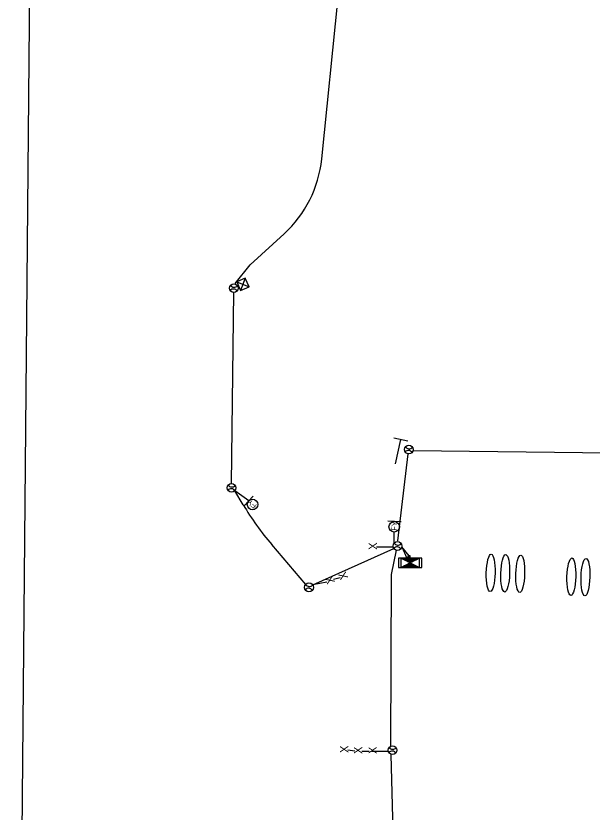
# Model space of a CAD drawing. Extents: x 601462 to 605493, y 331960 to 402715.
# Drawn here: x 602360 to 602853, y 365763 to 366444 of the extents above; entities that cross this region are included whole.
import ezdxf

# ---------------------------------------------------------------- set-up
doc = ezdxf.new("R2010")
doc.units = 0
for name, color, linetype in [('P_FTMS', 7, 'Continuous'), ('P_FTMSConduit', 7, 'Continuous'), ('P_MISC_TXT_1B (Construction)', 7, 'Continuous')]:
    doc.layers.add(name, color=color, linetype=linetype)

# ---------------------------------------------------------------- blocks, each defined once
blk = doc.blocks.new('FTMS_FERA')
at = {"layer": 'P_FTMS'}
for p, q in [((-65.1, 36.6), (-65.1, -36.6)), ((65.1, 0), (-65.1, 0))]:
    blk.add_line(p, q, dxfattribs=at)
blk = doc.blocks.new('FMB')
at = {"layer": 'P_FTMS'}
for p, q in [((24.4, -24.4), (-24.4, 24.4)), ((-24.4, -24.4), (24.4, 24.4))]:
    blk.add_line(p, q, dxfattribs=at)
blk.add_lwpolyline([(24.4, -24.4), (24.4, 24.4), (-24.4, 24.4), (-24.4, -24.4)], close=True, dxfattribs=at)
blk = doc.blocks.new('FTMS_FCB')
at = {"layer": 'P_FTMS'}
for p, q in [((-48.3, 24.1), (-48, 24.4)), ((-45.5, 22.7), (-47.1, 24.4)), ((-46.9, 23.4), (-46, 24.4)), ((-45.5, 22.8), (-43.9, 24.4)), ((-41.4, 20.7), (-45.1, 24.4)), ((-44.1, 22.1), (-41.8, 24.4)), ((-37.2, 18.6), (-43, 24.4)), ((-42.8, 21.4), (-39.8, 24.4)), ((-41.4, 20.7), (-37.7, 24.4)), ((-33.1, 16.5), (-40.9, 24.4)), ((-40, 20), (-35.6, 24.4)), ((-29, 14.5), (-38.9, 24.4)), ((-38.6, 19.3), (-33.6, 24.4)), ((-37.2, 18.6), (-31.5, 24.4)), ((-24.8, 12.4), (-36.8, 24.4)), ((-35.9, 17.9), (-29.4, 24.4)), ((-20.7, 10.3), (-34.7, 24.4)), ((-34.5, 17.2), (-27.3, 24.4)), ((-33.1, 16.5), (-25.3, 24.4)), ((-16.5, 8.3), (-32.7, 24.4)), ((-31.7, 15.9), (-23.2, 24.4)), ((-12.4, 6.2), (-30.6, 24.4)), ((-30.3, 15.2), (-21.1, 24.4)), ((-29, 14.5), (-19.1, 24.4)), ((-8.3, 4.1), (-28.5, 24.4)), ((-27.6, 13.8), (-17, 24.4)), ((-4.1, 2.1), (-26.4, 24.4)), ((-26.2, 13.1), (-14.9, 24.4)), ((-24.8, 12.4), (-12.9, 24.4)), ((0, 0), (-24.4, 24.4)), ((-24.4, -24.4), (0, 0)), ((-23.5, 11.7), (-10.8, 24.4)), ((1.4, 0.7), (-22.3, 24.4)), ((-22.1, 11), (-8.7, 24.4)), ((-20.7, 10.3), (-6.7, 24.4)), ((2.8, 1.4), (-20.2, 24.4)), ((-19.3, 9.7), (-4.6, 24.4)), ((4.1, 2.1), (-18.2, 24.4)), ((-17.9, 9), (-2.5, 24.4)), ((-16.6, 8.3), (-0.4, 24.4)), ((5.5, 2.8), (-16.1, 24.4)), ((-15.2, 7.6), (1.6, 24.4)), ((6.9, 3.4), (-14, 24.4)), ((-13.8, 6.9), (3.7, 24.4)), ((-12.4, 6.2), (5.8, 24.4)), ((8.3, 4.1), (-12, 24.4)), ((-11, 5.5), (7.8, 24.4)), ((9.7, 4.8), (-9.9, 24.4)), ((-9.7, 4.8), (9.9, 24.4)), ((-8.3, 4.1), (12, 24.4)), ((11, 5.5), (-7.8, 24.4)), ((-6.9, 3.4), (14, 24.4)), ((12.4, 6.2), (-5.8, 24.4)), ((-5.5, 2.8), (16.1, 24.4)), ((-4.1, 2.1), (18.2, 24.4)), ((13.8, 6.9), (-3.7, 24.4)), ((-2.8, 1.4), (20.2, 24.4)), ((15.2, 7.6), (-1.6, 24.4)), ((-1.4, 0.7), (22.3, 24.4)), ((0, 0), (24.4, 24.4)), ((24.4, -24.4), (0, 0)), ((16.6, 8.3), (0.4, 24.4)), ((17.9, 9), (2.5, 24.4)), ((4.1, 2.1), (26.5, 24.4)), ((19.3, 9.7), (4.6, 24.4)), ((20.7, 10.3), (6.7, 24.4)), ((8.3, 4.1), (28.5, 24.4)), ((22.1, 11), (8.7, 24.4)), ((23.4, 11.7), (10.8, 24.4)), ((12.4, 6.2), (30.6, 24.4)), ((24.8, 12.4), (12.9, 24.4)), ((26.2, 13.1), (14.9, 24.4)), ((16.6, 8.3), (32.7, 24.4)), ((27.6, 13.8), (17, 24.4)), ((29, 14.5), (19.1, 24.4)), ((20.7, 10.3), (34.7, 24.4)), ((30.3, 15.2), (21.1, 24.4)), ((31.7, 15.9), (23.2, 24.4)), ((24.8, 12.4), (36.8, 24.4)), ((33.1, 16.6), (25.3, 24.4)), ((34.5, 17.2), (27.3, 24.4)), ((29, 14.5), (38.9, 24.4)), ((35.9, 17.9), (29.4, 24.4)), ((37.2, 18.6), (31.5, 24.4)), ((33.1, 16.6), (40.9, 24.4)), ((38.6, 19.3), (33.5, 24.4)), ((40, 20), (35.6, 24.4)), ((37.2, 18.6), (43, 24.4)), ((41.4, 20.7), (37.7, 24.4)), ((42.8, 21.4), (39.8, 24.4)), ((41.4, 20.7), (45.1, 24.4)), ((44.1, 22.1), (41.8, 24.4)), ((45.5, 22.8), (43.9, 24.4)), ((45.5, 22.8), (47.1, 24.4)), ((46.9, 23.5), (46, 24.4)), ((48.3, 24.1), (48, 24.4)), ((-48, -24.4), (-48.3, -24.1)), ((-47.2, -24.4), (-45.5, -22.8)), ((-45.9, -24.4), (-46.9, -23.5)), ((-43.9, -24.4), (-45.5, -22.8)), ((-45.1, -24.4), (-41.4, -20.7)), ((-41.8, -24.4), (-44.1, -22.1)), ((-43, -24.4), (-37.3, -18.6)), ((-39.7, -24.4), (-42.8, -21.4)), ((-37.7, -24.4), (-41.4, -20.7)), ((-41, -24.4), (-33.1, -16.6)), ((-35.6, -24.4), (-40, -20)), ((-38.9, -24.4), (-29, -14.5)), ((-33.5, -24.4), (-38.6, -19.3)), ((-31.5, -24.4), (-37.2, -18.6)), ((-36.8, -24.4), (-24.8, -12.4)), ((-29.4, -24.4), (-35.9, -17.9)), ((-34.8, -24.4), (-20.7, -10.4)), ((-27.3, -24.4), (-34.5, -17.2)), ((-25.3, -24.4), (-33.1, -16.6)), ((-32.7, -24.4), (-16.6, -8.3)), ((-23.2, -24.4), (-31.7, -15.9)), ((-30.6, -24.4), (-12.4, -6.2)), ((-21.1, -24.4), (-30.3, -15.2)), ((-19, -24.4), (-29, -14.5)), ((-28.5, -24.4), (-8.3, -4.1)), ((-17, -24.4), (-27.6, -13.8)), ((-26.5, -24.4), (-4.1, -2.1)), ((-14.9, -24.4), (-26.2, -13.1)), ((-12.8, -24.4), (-24.8, -12.4)), ((-10.8, -24.4), (-23.4, -11.7)), ((-22.3, -24.4), (1.4, -0.7)), ((-8.7, -24.4), (-22.1, -11)), ((-6.6, -24.4), (-20.7, -10.3)), ((-20.3, -24.4), (2.8, -1.4)), ((-4.6, -24.4), (-19.3, -9.7)), ((-18.2, -24.4), (4.1, -2.1)), ((-2.5, -24.4), (-17.9, -9)), ((-0.4, -24.4), (-16.6, -8.3)), ((-16.1, -24.4), (5.5, -2.8)), ((1.6, -24.4), (-15.2, -7.6)), ((-14.1, -24.4), (6.9, -3.4)), ((3.7, -24.4), (-13.8, -6.9)), ((5.8, -24.4), (-12.4, -6.2)), ((-12, -24.4), (8.3, -4.1)), ((7.8, -24.4), (-11, -5.5)), ((-9.9, -24.4), (9.7, -4.8)), ((9.9, -24.4), (-9.7, -4.8)), ((12, -24.4), (-8.3, -4.1)), ((-7.8, -24.4), (11, -5.5)), ((14.1, -24.4), (-6.9, -3.5)), ((-5.8, -24.4), (12.4, -6.2)), ((16.1, -24.4), (-5.5, -2.8)), ((18.2, -24.4), (-4.1, -2.1)), ((-3.7, -24.4), (13.8, -6.9)), ((20.3, -24.4), (-2.8, -1.4)), ((-1.6, -24.4), (15.2, -7.6)), ((22.3, -24.4), (-1.4, -0.7)), ((0.4, -24.4), (16.6, -8.3)), ((2.5, -24.4), (17.9, -9)), ((26.5, -24.4), (4.1, -2.1)), ((4.6, -24.4), (19.3, -9.7)), ((6.6, -24.4), (20.7, -10.3)), ((28.5, -24.4), (8.3, -4.1)), ((8.7, -24.4), (22.1, -11)), ((10.8, -24.4), (23.4, -11.7)), ((30.6, -24.4), (12.4, -6.2)), ((12.8, -24.4), (24.8, -12.4)), ((14.9, -24.4), (26.2, -13.1)), ((32.7, -24.4), (16.6, -8.3)), ((17, -24.4), (27.6, -13.8)), ((19.1, -24.4), (29, -14.5)), ((34.7, -24.4), (20.7, -10.3)), ((21.1, -24.4), (30.3, -15.2)), ((23.2, -24.4), (31.7, -15.9)), ((36.8, -24.4), (24.8, -12.4)), ((25.3, -24.4), (33.1, -16.6)), ((27.3, -24.4), (34.5, -17.2)), ((38.9, -24.4), (29, -14.5)), ((29.4, -24.4), (35.9, -17.9)), ((31.5, -24.4), (37.2, -18.6)), ((40.9, -24.4), (33.1, -16.6)), ((33.5, -24.4), (38.6, -19.3)), ((35.6, -24.4), (40, -20)), ((43, -24.4), (37.2, -18.6)), ((37.7, -24.4), (41.4, -20.7)), ((39.7, -24.4), (42.8, -21.4)), ((45.1, -24.4), (41.4, -20.7)), ((41.8, -24.4), (44.1, -22.1)), ((43.9, -24.4), (45.5, -22.8)), ((47.2, -24.4), (45.5, -22.8)), ((46, -24.4), (46.9, -23.5)), ((48, -24.4), (48.3, -24.1))]:
    blk.add_line(p, q, dxfattribs=at)
for points in [[(61, 24.4), (-61, 24.4), (-61, -24.4), (61, -24.4)], [(48.8, 24.4), (-48.8, 24.4), (-48.8, -24.4), (48.8, -24.4)], [(48.8, 24.4), (0, 0), (-48.8, 24.4)], [(48.8, -24.4), (-48.8, -24.4), (0, 0)]]:
    blk.add_lwpolyline(points, close=True, dxfattribs=at)
blk = doc.blocks.new('FTMS')
at = {"layer": 'P_FTMS'}
for p, q in [((-23, 0), (26, 0)), ((0, 24), (0, -24))]:
    blk.add_line(p, q, dxfattribs=at)
blk.add_lwpolyline([(26, -24), (26, 24), (-23, 24), (-23, -24)], close=True, dxfattribs=at)
blk = doc.blocks.new('FTMS_FFY')
at = {"layer": 'P_FTMS'}
blk.add_line((36.6, -45.7), (36.6, 45.7), dxfattribs=at)
blk.add_circle((0, 0), 36.6, dxfattribs=at)
blk.add_text('FY', height=36.58, dxfattribs=at).set_placement((-26.8, -18.3))

msp = doc.modelspace()

# ---------------------------------------------------------------- linework, layer by layer
at = {"layer": 'P_FTMS'}
for centre in [(602546.62, 366211.08), (602696.22, 366073.13), (602544.63, 366040.44), (602686.57, 365990.75), (602610.89, 365955.44), (602682.37, 365816.32)]:
    msp.add_circle(centre, 3.75, dxfattribs=at)
for centre, start, end in [((602546.95, 366215.57), 212.62987, 318.88552), ((602546.28, 366206.59), 32.62987, 138.88552), ((602695.88, 366068.65), 32.62987, 138.88552), ((602696.55, 366077.62), 212.62987, 318.88552), ((602544.97, 366044.93), 212.62987, 318.88552), ((602544.3, 366035.95), 32.62987, 138.88552), ((602686.24, 365986.26), 32.62987, 138.88552), ((602686.9, 365995.24), 212.62987, 318.88552), ((602610.56, 365950.95), 32.62987, 138.88552), ((602611.22, 365959.93), 212.62987, 318.88552), ((602682.7, 365820.81), 212.62987, 318.88552), ((602682.03, 365811.83), 32.62987, 138.88552)]:
    msp.add_arc(centre, 3.75, start, end, dxfattribs=at)
for centre in [(602766.24, 365967.79), (602778.67, 365967.43), (602791.5, 365967.05), (602835.25, 365964.56), (602847.29, 365964.21)]:
    msp.add_ellipse(centre, major_axis=(0.46, 15.97), ratio=0.23471, dxfattribs=at)
at = {"layer": 'P_FTMSConduit'}
for p, q in [((602621.75, 366321.41), (602643.73, 366538.69)), ((602560.46, 366230.96), (602589.64, 366257.58)), ((602547.66, 366215), (602560.46, 366230.96)), ((602549.77, 366213.1), (602550.67, 366212.83)), ((602544.68, 366044.19), (602546.57, 366207.33)), ((602699.9, 366072.41), (602900.93, 366070.13)), ((602686.9, 365995.24), (602695.77, 366069.41)), ((602559.34, 366029.24), (602547.46, 366037.97)), ((602554.59, 366026.03), (602547.46, 366037.97)), ((602683.74, 365993.22), (602683.75, 366002.67)), ((602608.07, 365957.9), (602579.04, 365991.94)), ((602614.05, 365957.46), (602683.41, 365988.73)), ((602668.49, 365989.99), (602682.89, 365990.03)), ((602668.49, 365989.99), (602682.89, 365990.03)), ((602696.42, 365982.36), (602690.27, 365990.12)), ((602690.27, 365990.12), (602694.63, 365980.37)), ((602681.58, 365966.35), (602685.82, 365987.08)), ((602637.61, 365963.52), (602631.78, 365962.12)), ((602680.79, 365819.72), (602681.58, 365966.35)), ((602626.22, 365959.85), (602614.05, 365957.46)), ((602649.96, 365815.56), (602644.03, 365816.45)), ((602655.96, 365815.57), (602662.32, 365815.56)), ((602664.29, 365815.56), (602678.69, 365815.6)), ((602685.16, 365643.73), (602681.26, 365812.74))]:
    msp.add_line(p, q, dxfattribs=at)
for centre, radius, start, end in [((602522.26, 366331.47), 100, 312.36308, 354.22526), ((602769.25, 366154.17), 250, 210.83428, 220.46124)]:
    msp.add_arc(centre, radius, start, end, dxfattribs=at)
at = {"layer": 'P_MISC_TXT_1B (Construction)'}
msp.add_lwpolyline([(603335.24, 365168.84), (603349.57, 366743.78), (602374.61, 366752.65), (602360.28, 365177.72)], close=True, dxfattribs=at)

# ---------------------------------------------------------------- block references
at = {"layer": 'P_FTMS'}
for name, p, xscale, yscale, rotation in [('FMB', (602554.35, 366214.41), 0.16404166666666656, 0.16404166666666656, -156.69231700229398), ('FTMS_FERA', (602687.14, 366071.28), 0.16404166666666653, 0.16404166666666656, -102.34273939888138), ('FTMS_FFY', (602562.67, 366026.21), 0.12303125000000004, 0.12303125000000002, 137.7630284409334), ('FTMS_FFY', (602683.75, 366007.17), 0.12303125, 0.12303125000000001, 87.46211808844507), ('FTMS_FCB', (602697.39, 365976.35), 0.16404166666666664, 0.16404166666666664, 179.62225148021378)]:
    msp.add_blockref(name, p, dxfattribs=dict(at, xscale=xscale, yscale=yscale, rotation=rotation))
at = {"layer": 'P_FTMS', "xscale": 0.04101041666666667, "yscale": 0.04101041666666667}
msp.add_blockref('FTMS', (602696.42, 365981.36), dxfattribs=at)

# ---------------------------------------------------------------- texts
at = {"layer": 'P_FTMSConduit'}
for rotation, p in [(90.15434, (602668.98, 365987.53)), (90.15434, (602668.98, 365987.53)), (112.25834, (602644.54, 365963.69)), (112.25834, (602633.16, 365960.02)), (90.19372, (602644.52, 365813.99)), (90.19372, (602656.45, 365813.11)), (90.15434, (602668.82, 365813.11))]:
    msp.add_text('X', height=7, rotation=rotation, dxfattribs=at).set_placement(p)

doc.saveas('drawing.dxf')
